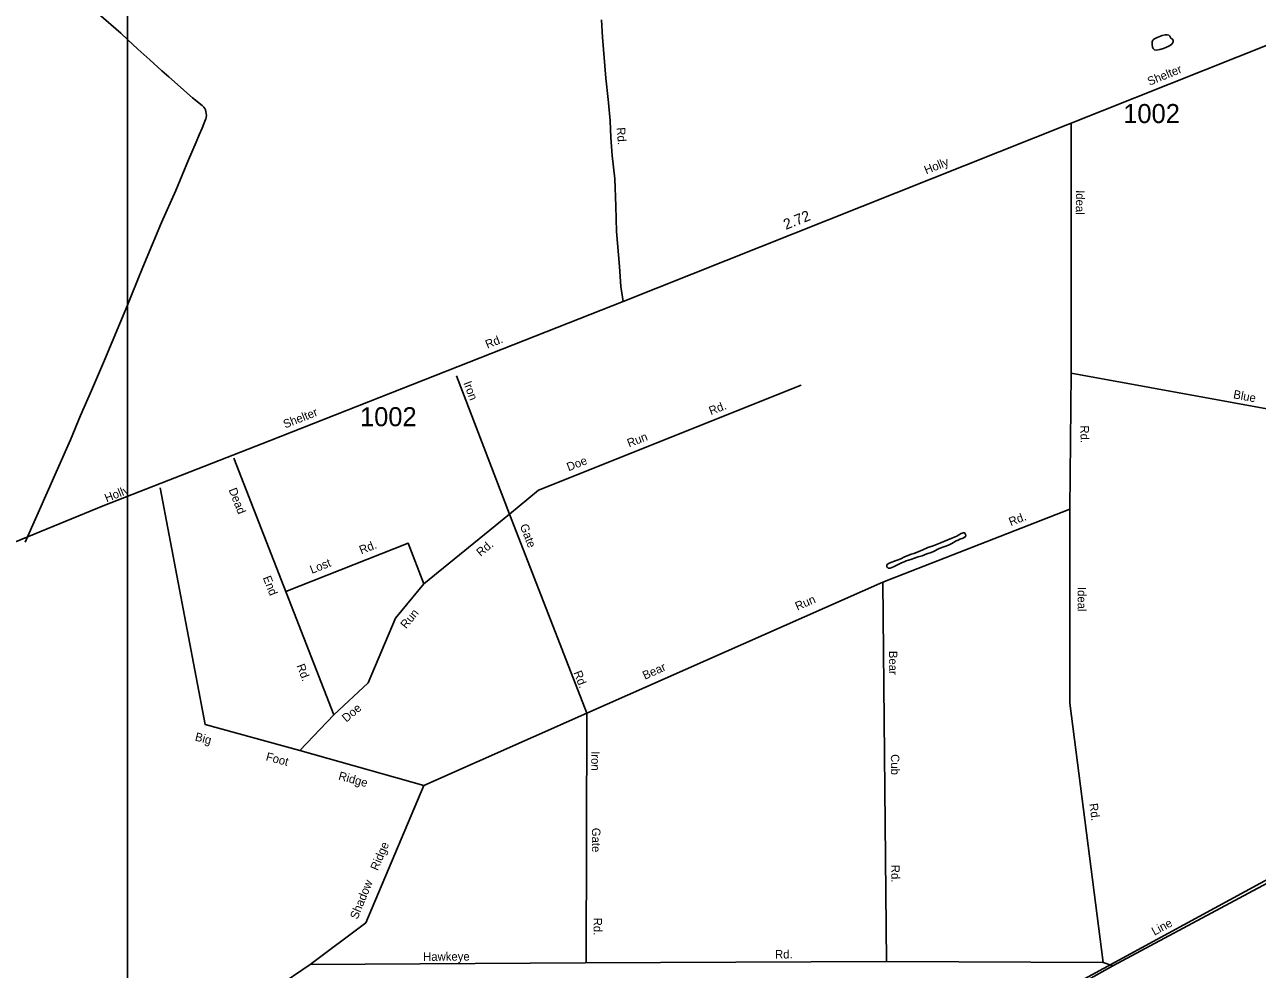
# Model space of a CAD drawing. Extents: x 1945482 to 2853149, y 66427 to 1015778.
# Drawn here: x 2344542 to 2354095, y 220197 to 227523 of the extents above; entities that cross this region are included whole.
import ezdxf

# ---------------------------------------------------------------- set-up
doc = ezdxf.new("R2010")
doc.units = 0
for name, color, linetype in [('Old_Level_10', 7, 'Continuous'), ('Old_Level_11', 7, 'Continuous'), ('Old_Level_17', 7, 'Continuous'), ('Old_Level_32', 7, 'Continuous'), ('Old_Level_35', 7, 'Continuous'), ('Old_Level_56', 7, 'Continuous'), ('Old_Level_60', 7, 'Continuous'), ('Old_Level_63', 7, 'Continuous'), ('Old_Level_8', 7, 'Continuous')]:
    doc.layers.add(name, color=color, linetype=linetype)

msp = doc.modelspace()

# ---------------------------------------------------------------- linework, layer by layer
at = {"layer": 'Old_Level_32'}
msp.add_lwpolyline([(2344322.6, 223454.1), (2345150.5, 223791.4), (2346439.9, 224294.5), (2349181.6, 225375.9), (2354477.1, 227486.3)], dxfattribs=at)
at = {"layer": 'Old_Level_35'}
for points in [[(2345338.5, 227407.7), (2345287.6, 227455.7), (2345113.5, 227607.2)], [(2349181.6, 225375.9), (2349163.6, 225491.6), (2349150.8, 225647.4), (2349128, 225919), (2349122.7, 226114.8), (2349116.8, 226326.9), (2349095.6, 226508.5), (2349085.3, 226648.4), (2349081, 226776.3), (2349064.1, 226944), (2349064.2, 226942), (2349047.3, 227107.6), (2349021.6, 227425.3), (2349011.3, 227559.2)], [(2345338.5, 225348.1), (2345371.1, 225426), (2345458.3, 225643.3), (2345603.7, 225987.6), (2345714.5, 226237.5), (2345811.3, 226474.9), (2345871.5, 226611.9), (2345894.7, 226668.2), (2345918, 226720.6), (2345931.6, 226754.7), (2345939.3, 226773.1), (2345945.2, 226791.1), (2345946.3, 226793.9), (2345947.9, 226798), (2345949.5, 226803.3), (2345950.7, 226819.1), (2345947.3, 226848.8), (2345942.8, 226861.8), (2345937.8, 226872.6), (2345930, 226882.9), (2345917.7, 226894.6), (2345843.7, 226954.5), (2345660.6, 227116.9), (2345605.9, 227164.2), (2345512.7, 227248.9), (2345419.4, 227331.6), (2345338.5, 227407.7)], [(2352652.6, 224820.8), (2352652.6, 226759.2)], [(2344546, 223511), (2344897.9, 224302.6), (2344975.4, 224492), (2345058.8, 224685.1), (2345159.7, 224920.8), (2345338.5, 225348.1)], [(2348299.3, 223728.2), (2347890, 224798.9)], [(2351192.8, 223198.6), (2352641, 223765.1), (2352652.6, 224820.8)], [(2352652.6, 224820.8), (2356892.2, 224048.1)], [(2348299.3, 223728.2), (2348523.6, 223913.9), (2350558.7, 224727.4)], [(2346938.8, 222170.5), (2346164.2, 224162)], [(2347636.4, 221622.4), (2346673.6, 221893.6), (2345941.4, 222095.5), (2345591.9, 223931.7)], [(2352641, 223765.1), (2352641, 222261.6), (2352900.5, 220251.7), (2351221.7, 220258.6)], [(2346673.6, 221893.6), (2346938.8, 222170.5), (2347204, 222418.6), (2347417.3, 222920.5), (2347636.4, 223185.9), (2348299.3, 223728.2)], [(2348299.3, 223728.2), (2348898.3, 222183.2), (2351192.8, 223198.6), (2351221.7, 220258.6), (2348886.8, 220247.1), (2346753.7, 220235.5), (2347186.1, 220558.6), (2347636.4, 221622.4), (2348898.3, 222183.2), (2348892.5, 220247.1)], [(2347636.4, 223185.9), (2347515.3, 223500.9), (2346567.2, 223126)], [(2355950.3, 221819.5), (2352974.3, 220225.8)], [(2352974.3, 220225.8), (2352222.2, 219800.8), (2349481.7, 218309.9), (2349270.2, 218374.4), (2345964.2, 217886.6), (2345945.8, 218181.1), (2346166.5, 218687.3), (2346019.4, 219598.3), (2346221.7, 219874.4), (2346753.7, 220235.5)], [(2352900.5, 220251.7), (2352974.3, 220225.8)]]:
    msp.add_lwpolyline(points, dxfattribs=at)
at = {"layer": 'Old_Level_56'}
msp.add_lwpolyline([(2343432.6, 215071.4), (2345338.5, 216102.5), (2346517.6, 216740.4), (2349190.1, 218189.1), (2351832.4, 219621.9), (2354477, 221060.7), (2355986.4, 221877)], dxfattribs=at)
at = {"layer": 'Old_Level_60'}
for points in [[(2353316.5, 227326.1), (2353297.2, 227327.1), (2353287.5, 227338.5), (2353284, 227347.6), (2353280.7, 227371.9), (2353281.5, 227389), (2353284.2, 227401.6), (2353292.2, 227410.2), (2353319.5, 227422.7), (2353358.5, 227437.4), (2353381.5, 227443.3), (2353396.7, 227442.7), (2353409, 227440.5), (2353416.5, 227433.4), (2353426.2, 227418.7), (2353439.7, 227407.9), (2353444.2, 227400.4), (2353443.5, 227390.6), (2353438.2, 227379.3), (2353429, 227368.4), (2353405, 227353), (2353391, 227346.9), (2353367, 227337.9), (2353340.7, 227330.3), (2353316.5, 227326.1)], [(2351251, 223308.8), (2351234, 223309), (2351223.2, 223318.3), (2351223, 223330.6), (2351225.2, 223336.8), (2351241, 223346.3), (2351297, 223368.3), (2351318.7, 223376), (2351337.2, 223383.9), (2351355.5, 223392.8), (2351375, 223400.2), (2351395.2, 223409.1), (2351413.2, 223416.1), (2351433.2, 223421.9), (2351452.7, 223429.3), (2351502.2, 223450.5), (2351512.5, 223456.1), (2351525.2, 223460.3), (2351541.2, 223468.4), (2351584.2, 223482.3), (2351609, 223493), (2351635.2, 223501.1), (2351727, 223541.8), (2351766.5, 223556.7), (2351783, 223567.3), (2351800.5, 223577.3), (2351815.5, 223581.7), (2351823.5, 223581.7), (2351829.5, 223578.9), (2351837.2, 223565.1), (2351834.5, 223552.8), (2351816, 223540.9), (2351790.7, 223532.3), (2351776, 223525.9), (2351762, 223519.2), (2351727.2, 223499.2), (2351702.2, 223487.8), (2351630, 223460), (2351584.7, 223437.5), (2351567.5, 223430), (2351533, 223419.1), (2351496.7, 223404.6), (2351465.7, 223394.8), (2351410.7, 223374.2), (2351375, 223364.3), (2351358, 223357.9), (2351338.7, 223350), (2351275, 223318), (2351251, 223308.8)]]:
    msp.add_lwpolyline(points, dxfattribs=at)
at = {"layer": 'Old_Level_63'}
msp.add_lwpolyline([(2345338.5, 211640.5), (2345338.5, 230675.8), (2321069.7, 230675.8), (2321069.7, 211640.5)], dxfattribs=at)

# ---------------------------------------------------------------- texts
at = {"layer": 'Old_Level_10'}
for s, rotation, p in [('Rd.', 274.22983, (2349130.1, 226723.9)), ('Ideal', 269.39884, (2352690.5, 226239.8)), ('Iron', 290.98875, (2347940.3, 224744)), ('Blue', 349.15449, (2353905, 224626.7)), ('Rd.', 21.54503, (2349860.5, 224494.1)), ('Run', 21.54503, (2349226.6, 224243.8)), ('Rd.', 270.19887, (2352724.6, 224414.7)), ('Doe', 21.54503, (2348758.3, 224058.9)), ('Dead', 291.24828, (2346121.6, 223916.1)), ('Gate', 290.98875, (2348378.5, 223637.2)), ('Rd.', 21.32333, (2352184.4, 223633.8)), ('Rd.', 21.63903, (2347150.6, 223415.2)), ('Rd.', 40.16273, (2348076.6, 223394.7)), ('Lost', 21.63903, (2346767.9, 223263.4)), ('End', 291.24828, (2346386.7, 223234.4)), ('Run', 23.48827, (2350530.5, 222978.8)), ('Ideal', 270.31509, (2352702.5, 223162.2)), ('Run', 50.4392, (2347498, 222833.9)), ('Bear', 270.2112, (2351240.2, 222666.7)), ('Rd.', 290.87966, (2346648.1, 222552.2)), ('Rd.', 290.98875, (2348795.2, 222499.1)), ('Bear', 24.31741, (2349349.1, 222442.4)), ('Doe', 40.06831, (2347034.8, 222109.9)), ('Big', 345.40742, (2345857.5, 221972.5)), ('Foot', 344.94816, (2346406.8, 221819)), ('Iron', 270.08654, (2348933.3, 221889.1)), ('Cub', 270.46659, (2351255.2, 221865.6)), ('Ridge', 344.73638, (2346969.2, 221669.7)), ('Rd.', 277.55192, (2352793.2, 221481.1)), ('Gate', 270.02746, (2348938.5, 221294.8)), ('Ridge', 66.83346, (2347278.2, 220958.1)), ('Rd.', 270.39105, (2351257.9, 221007.8)), ('Shadow', 67.78481, (2347121.1, 220580.3)), ('Rd.', 270.08654, (2348951.2, 220597.9)), ('Line', 28.50004, (2353297.8, 220457.8)), ('Hawkeye', 0.40122, (2347630.2, 220262.9)), ('Rd.', 0.24772, (2350357.6, 220281.4))]:
    msp.add_text(s, height=65.62, rotation=rotation, dxfattribs=at).set_placement(p)
at = {"layer": 'Old_Level_11'}
for s, rotation, p in [('Shelter', 22.15924, (2353259.4, 227048.5)), ('Holly', 21.73332, (2351529.1, 226361.7)), ('Rd.', 21.54184, (2348127.9, 225009.8)), ('Shelter', 21.54967, (2346560.8, 224391)), ('Holly', 21.91541, (2345177.3, 223818))]:
    msp.add_text(s, height=65.62, rotation=rotation, dxfattribs=at).set_placement(p)
at = {"layer": 'Old_Level_17'}
msp.add_text('2.72', height=82.02, rotation=21.72864, dxfattribs=at).set_placement((2350441.6, 225931))
at = {"layer": 'Old_Level_8'}
for p in [(2353056, 226759.5), (2347140.8, 224408.8)]:
    msp.add_text('1002', height=147.64, dxfattribs=at).set_placement(p)

doc.saveas('drawing.dxf')
